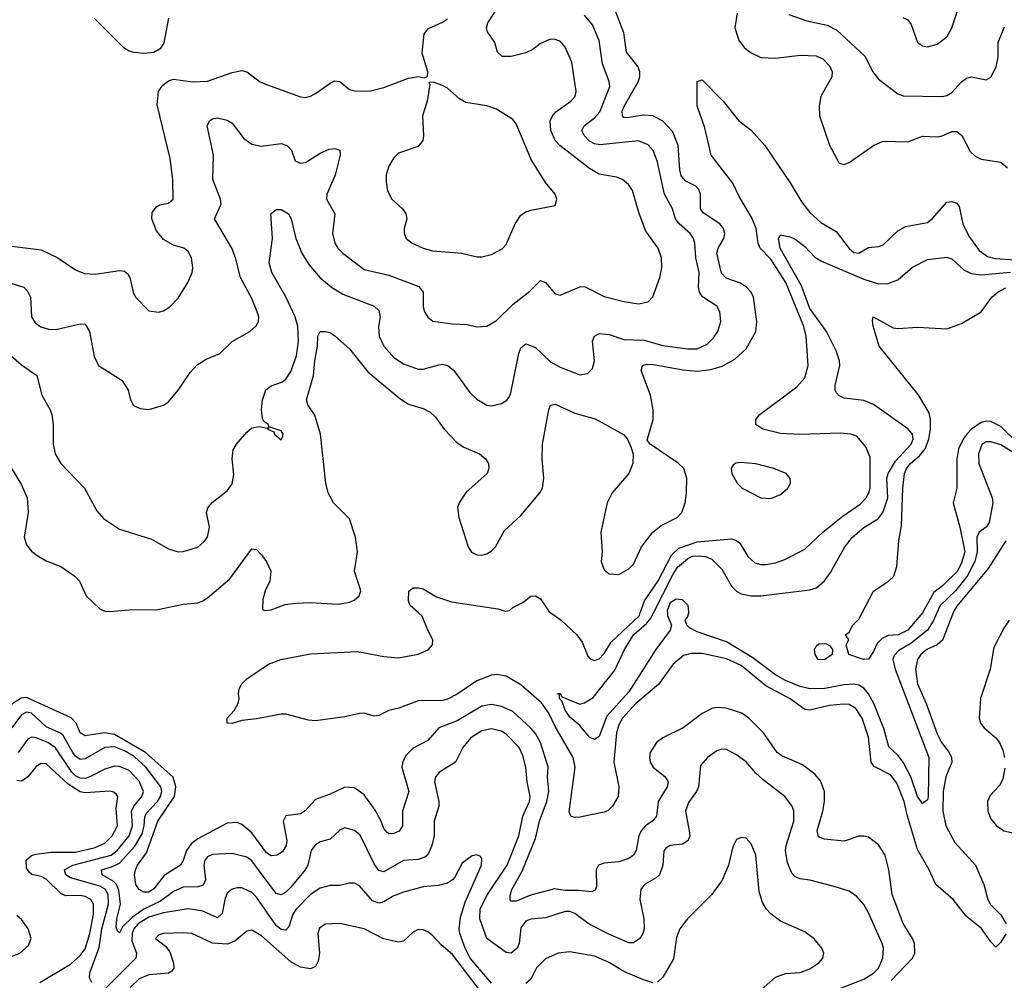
# Model space of a CAD drawing. Header units: inches. Extents: x 1308407 to 1441228, y 959628 to 1036311.
# Tile 478 of 656: x 1401702 to 1405724, y 978499 to 982423. Entities that reach past the tile are written whole.
import ezdxf

# ---------------------------------------------------------------- set-up
doc = ezdxf.new("R2010")
doc.units = ezdxf.units.IN
doc.header["$MEASUREMENT"] = 0
doc.layers.add('B4907', color=7, linetype='Continuous')
doc.layers.add('B4908', color=7, linetype='Continuous')

msp = doc.modelspace()

# ---------------------------------------------------------------- linework, layer by layer
at = {"layer": 'B4907', "color": 5}
for points, elevation in [([(1405730.3, 978689.7), (1405710, 978655.3), (1405690, 978635.3), (1405670, 978656), (1405631.5, 978711.5), (1405570, 978760.4), (1405515.1, 978830), (1405444.2, 978890), (1405417.5, 978950), (1405370, 979033.3), (1405328.7, 979170), (1405315.7, 979230), (1405284.7, 979304.7), (1405258.9, 979338.9), (1405192.3, 979372.3), (1405179.9, 979390), (1405170, 979493), (1405144, 979570), (1405118, 979610), (1405090, 979626), (1405067.9, 979627.9), (1405010, 979621.8), (1404930, 979603.1), (1404910, 979604.9), (1404849, 979649), (1404750, 979702.1), (1404650, 979785), (1404590, 979812.6), (1404490, 979834.7), (1404445.1, 979834.9), (1404413.6, 979826.4), (1404370.5, 979789.5), (1404312, 979708), (1404218.8, 979630), (1404165.4, 979570), (1404150, 979543), (1404140.8, 979510), (1404129.5, 979390), (1404149.6, 979290), (1404147.6, 979250), (1404124.4, 979210), (1404106.8, 979193.2), (1404090, 979185.9), (1403990, 979165.5), (1403970, 979164), (1403954.3, 979170), (1403947.1, 979187.1), (1403970.8, 979370), (1403963.5, 979410), (1403890, 979536.3), (1403864.3, 979590), (1403833.3, 979633.3), (1403750, 979706.9), (1403690, 979741.7), (1403651.7, 979748.3), (1403630, 979745.9), (1403570, 979721.9), (1403490, 979668.3), (1403450, 979647.5), (1403430, 979642.3), (1403330, 979641.3), (1403250.7, 979610.7), (1403210, 979601.4), (1403170, 979581.1), (1403150, 979577.6), (1403110, 979591.1), (1403090, 979589.7), (1403030, 979575.4), (1402910, 979559.5), (1402882.5, 979562.5), (1402790, 979586), (1402770, 979586), (1402670, 979567), (1402610, 979560.5), (1402570, 979547.8), (1402549.2, 979550), (1402549.6, 979570), (1402578.2, 979601.8), (1402594.5, 979630), (1402599.3, 979650), (1402596, 979670), (1402599.3, 979690), (1402609.4, 979710), (1402630, 979730.5), (1402719.3, 979790), (1402769.2, 979810), (1402890, 979833.3), (1403082.5, 979842.4), (1403190, 979821.7), (1403250, 979816.9), (1403330, 979831.7), (1403370.7, 979849.3), (1403388.6, 979870), (1403390.5, 979890), (1403369.3, 979929.3), (1403346.8, 979986.8), (1403331.6, 980000)], 2780), ([(1403871.8, 980000), (1403914.3, 979970), (1403978.4, 979910), (1404000, 979880), (1404023.7, 979823.7), (1404032.4, 979812.4), (1404050, 979805), (1404070, 979812.5), (1404090, 979834.5), (1404119.1, 979880.9), (1404234, 979990), (1404237.4, 980000)], 2780), ([(1404348.2, 980000), (1404349, 979989), (1404365, 979950), (1404358.9, 979930), (1404300.6, 979850), (1404190, 979677.2), (1404101.1, 979578.9), (1404070, 979495.6), (1404050, 979482.9), (1404030, 979491.8), (1403990, 979539.5), (1403950, 979573.6), (1403930, 979603), (1403918.2, 979638.2), (1403907.4, 979650), (1403907.2, 979667.2), (1403898, 979670), (1403910, 979672.2), (1403916.8, 979656.8), (1403990, 979627.7), (1404010, 979632.7), (1404045.2, 979654.8), (1404133.2, 979766.8), (1404172.8, 979850), (1404209.7, 979910), (1404262.9, 979957.1), (1404280.8, 979979.2), (1404291.3, 980000)], 2760), ([(1405449, 980000), (1405433.9, 979966.1), (1405410.2, 979929.8), (1405343.5, 979876.5), (1405294.1, 979845.9), (1405273.8, 979826.2), (1405269.7, 979810), (1405278.3, 979770), (1405416.5, 979410), (1405413.2, 979250), (1405410, 979236.9), (1405390, 979221.8), (1405370, 979250.7), (1405342.6, 979330), (1405310.8, 979390.8), (1405290, 979418.6), (1405252.5, 979452.5), (1405232.3, 979527.7), (1405190.8, 979630), (1405170, 979669.4), (1405150, 979693), (1405130, 979705.2), (1405109.2, 979709.2), (1405070, 979706.6), (1404991.6, 979691.6), (1404930, 979689.9), (1404890, 979699.5), (1404830, 979723.4), (1404790, 979747.4), (1404696.8, 979816.8), (1404590, 979882.2), (1404470, 979922.1), (1404439, 979939), (1404427, 979950), (1404421, 979970), (1404430, 979982), (1404435.3, 980000)], 2760), ([(1405390.1, 979999.9), (1405330.1, 979930), (1405290.4, 979910), (1405250, 979907.4), (1405224.8, 979895.2), (1405204.7, 979875.3), (1405190, 979842), (1405170, 979811.6), (1405148.7, 979810), (1405089.2, 979830), (1405079, 979870), (1405089, 979890), (1405075.3, 979910), (1405090, 979921), (1405106, 979950), (1405130, 979974.4), (1405143.5, 980000)], 2740), ([(1405515.3, 980000), (1405471.6, 979888.4), (1405450.1, 979869.9), (1405407.7, 979850), (1405383.7, 979830), (1405370.1, 979809.9), (1405361.5, 979770), (1405369.7, 979710), (1405405, 979630), (1405450, 979506.4), (1405467.2, 979470), (1405499.3, 979430), (1405509.1, 979410), (1405510.1, 979390), (1405484.9, 979330), (1405475.3, 979270), (1405472.9, 979190), (1405485.1, 979130), (1405522.5, 979062.5), (1405607, 978970), (1405640.9, 978890), (1405656.5, 978830), (1405668.4, 978808.4), (1405710, 978766.7), (1405732.4, 978730)], 2780), ([(1405744.7, 979970), (1405722.5, 979937.5), (1405681.9, 979858.1), (1405667.3, 979770), (1405626.5, 979650), (1405621.5, 979570), (1405627.1, 979550), (1405642.3, 979530), (1405689.5, 979490), (1405705, 979470), (1405718.8, 979438.8), (1405725.2, 979410)], 2820), ([(1405261.6, 978498.4), (1405349.9, 978590), (1405358.7, 978610), (1405356.9, 978650), (1405349.2, 978670), (1405311.2, 978731.2), (1405266.1, 978850), (1405253.3, 978950), (1405238, 979010), (1405210, 979052.7), (1405170, 979083.5), (1405150, 979088.7), (1405130, 979087.4), (1405070, 979067.7), (1404990, 979075.2), (1404965.2, 979085.2), (1404959.6, 979110), (1404982.8, 979190), (1404989.4, 979230), (1404989.3, 979270), (1404973.8, 979313.8), (1404950, 979341.2), (1404899.8, 979379.8), (1404815.9, 979415.9), (1404796.5, 979430), (1404740.2, 979510), (1404680.3, 979570), (1404651.9, 979590), (1404588.7, 979611.3), (1404550, 979614), (1404530, 979609.8), (1404490, 979589.8), (1404412.3, 979530), (1404329.7, 979490.3), (1404304.3, 979470), (1404278.3, 979430), (1404274.4, 979410), (1404278.4, 979390), (1404290.2, 979370), (1404339, 979330), (1404350.8, 979310), (1404346.6, 979290), (1404311.1, 979230), (1404303.5, 979170), (1404289.2, 979150.8), (1404259, 979130), (1404240.9, 979110), (1404231.2, 979088.8), (1404220.6, 979030), (1404209.3, 979010), (1404190, 978997.2), (1404150, 978982.9), (1404090, 978978.2), (1404067.2, 978970), (1404057.5, 978950), (1404058.3, 978881.7), (1404053.2, 978866.8), (1404039.5, 978860.5), (1403986.4, 978866.4), (1403930, 978866.1), (1403887.3, 978872.7), (1403790, 978846.4), (1403730, 978822.1), (1403710, 978822.6), (1403706.3, 978826.3), (1403705.6, 978845.6), (1403713.3, 978870), (1403754.3, 978945.7), (1403810, 979079), (1403825.8, 979150), (1403856.2, 979230), (1403864, 979270), (1403858.1, 979330), (1403860.8, 979370), (1403830, 979471.1), (1403810, 979506.8), (1403790, 979529.4), (1403716.7, 979596.7), (1403670, 979617.6), (1403630, 979626.5), (1403590, 979618.8), (1403490, 979558.5), (1403415, 979530), (1403370, 979479.3), (1403310, 979448.2), (1403280.5, 979419.5), (1403266.9, 979393.1), (1403263.8, 979370), (1403291.7, 979270), (1403265.7, 979190), (1403265.5, 979130), (1403252.2, 979107.8), (1403230, 979099.1), (1403210, 979098.2), (1403202.8, 979102.8), (1403190, 979118.9), (1403179.2, 979150), (1403154.7, 979194.7), (1403110, 979257), (1403070, 979285.9), (1403030, 979287.9), (1402970, 979259.5), (1402910, 979238.2), (1402868.4, 979191.6), (1402850, 979179.5), (1402789.2, 979170.8), (1402779, 979150), (1402792.9, 979070), (1402790.6, 979050), (1402775.5, 979024.5), (1402754.6, 979010), (1402730, 979007.9), (1402710, 979019.9), (1402650, 979101.2), (1402610, 979135.6), (1402590, 979144.2), (1402550, 979140.8), (1402430, 979076.8), (1402403.3, 979056.7), (1402383.2, 979030), (1402370.7, 978989.3), (1402358.7, 978970), (1402292.7, 978927.3), (1402250, 978872.4), (1402230, 978859.9), (1402210, 978859.8), (1402190, 978869.7), (1402176.8, 978890), (1402171.9, 978930), (1402175.2, 978950), (1402183.6, 978970), (1402220.6, 979019.4), (1402266.1, 979150), (1402334.6, 979250), (1402340.8, 979290), (1402329, 979329), (1402215.7, 979430), (1402090, 979503.1), (1402049.3, 979510.7), (1401970, 979497.8), (1401950, 979509.9), (1401933.2, 979550), (1401912.1, 979572.1), (1401730, 979655.1), (1401708.2, 979651.8), (1401670, 979627.5)], 2820), ([(1404930, 978418), (1405150, 978503.9), (1405190, 978529.1), (1405210, 978549.5), (1405228.5, 978590), (1405230.5, 978630), (1405224.9, 978650), (1405170, 978774.7), (1405150, 978808.3), (1405121.9, 978841.9), (1405090, 978863.1), (1405030, 978882.5), (1404930, 978908), (1404890, 978913.5), (1404870, 978922.4), (1404856.9, 978936.9), (1404839.3, 978979.3), (1404830.5, 979030), (1404832.7, 979050), (1404864.3, 979150), (1404864.8, 979190), (1404858, 979210), (1404828.5, 979250), (1404738.8, 979318.8), (1404707.4, 979347.4), (1404670, 979392.1), (1404630, 979419.8), (1404590, 979441.7), (1404570, 979444), (1404550, 979436.9), (1404512.2, 979410), (1404482.7, 979377.3), (1404475.1, 979290), (1404467.1, 979270), (1404435, 979225), (1404422.6, 979190), (1404437.7, 979110), (1404439.2, 979090), (1404433.5, 979070), (1404410, 979056), (1404359.1, 979050), (1404341.5, 979038.5), (1404333.7, 979026.4), (1404329.4, 978970), (1404316.2, 978930), (1404302.9, 978917.2), (1404254.9, 978890), (1404240.2, 978870), (1404235.1, 978830), (1404251.5, 978750), (1404253.4, 978710), (1404248.1, 978690), (1404236.1, 978670), (1404210, 978652.7), (1404190, 978652.2), (1404108.4, 978688.4), (1404029.1, 978729.1), (1403970, 978771.9), (1403950, 978779.9), (1403930, 978779.9), (1403850, 978753.9), (1403790, 978749.1), (1403770, 978740.2), (1403750, 978714), (1403742.2, 978650), (1403735.1, 978630), (1403710, 978610.6), (1403690, 978612.2), (1403610.4, 978670.4), (1403581.8, 978750), (1403583.7, 978790), (1403610, 978845.3), (1403693.7, 978970), (1403740.8, 979090), (1403757.4, 979170), (1403785.4, 979230), (1403787.8, 979250), (1403775.2, 979310), (1403769.3, 979370), (1403757.4, 979417.3), (1403742.4, 979450), (1403690, 979504.5), (1403670, 979517), (1403630, 979526.5), (1403590, 979518.3), (1403545.2, 979490), (1403511.9, 979450), (1403482.6, 979390), (1403417.3, 979350), (1403401.1, 979330), (1403397.3, 979310), (1403414.5, 979230), (1403415, 979210), (1403395.2, 979150), (1403395.7, 979090), (1403386, 979050), (1403370, 979012.1), (1403357.7, 979002.3), (1403330, 978992.7), (1403270, 978988), (1403190, 978942), (1403170, 978948.2), (1403150, 978974.8), (1403092.6, 979092.6), (1403070, 979111.6), (1403030, 979121.6), (1403010, 979112.9), (1402970, 979075.5), (1402930, 979064.8), (1402908.7, 979051.3), (1402893.6, 979030), (1402879.5, 978970), (1402868.3, 978950), (1402810, 978879.9), (1402790, 978859.9), (1402770, 978847.9), (1402750, 978854.1), (1402670, 978962.1), (1402650, 978986.7), (1402630, 979002.3), (1402570, 979017.8), (1402490, 979013.4), (1402470, 979004.1), (1402458.6, 978990), (1402454.8, 978970), (1402460.9, 978910), (1402451.9, 978888.1), (1402430, 978881.2), (1402370, 978879.4), (1402330, 978861.6), (1402277.1, 978822.9), (1402210, 978789.6), (1402162.6, 978757.4), (1402122.1, 978717.9), (1402110, 978693.7), (1402101.4, 978701.4), (1402096.4, 978716.4), (1402098.8, 978750), (1402113.7, 978810), (1402106.9, 978866.9), (1402097.4, 978890), (1402084.6, 978904.6), (1402039.4, 978930), (1402036.8, 978950), (1402077.6, 978962.4), (1402110, 978978.4), (1402173.3, 979046.7), (1402202, 979098), (1402210.2, 979130), (1402212.9, 979167.1), (1402218.9, 979181.1), (1402265.1, 979230), (1402276.9, 979250), (1402282.3, 979270), (1402278.3, 979290), (1402218.1, 979370), (1402170, 979413.1), (1402130, 979436.6), (1402090, 979452.9), (1402050, 979450.3), (1401970, 979404.2), (1401950, 979401.7), (1401930, 979414.7), (1401918.8, 979430), (1401879.4, 979499.4), (1401868.4, 979508.4), (1401810, 979534.5), (1401750, 979589.9), (1401730, 979593.9), (1401710, 979583.3), (1401670, 979529.9)], 2840), ([(1401996.8, 978490), (1401987.9, 978510), (1401988.2, 978530), (1402027.3, 978632.7), (1402038.1, 978710), (1402064.4, 978810), (1402063.1, 978850), (1402051.4, 978871.4), (1402030, 978883.9), (1401910, 978918), (1401891.3, 978930), (1401885, 978950), (1401919.7, 978970), (1402076.1, 979010), (1402100.1, 979030), (1402149.3, 979090), (1402163.5, 979130), (1402158.8, 979190), (1402169, 979211), (1402201.6, 979250), (1402207.5, 979270), (1402190, 979312.7), (1402150, 979355.7), (1402110, 979373), (1402090, 979373.5), (1402050, 979361.3), (1401989.2, 979330), (1401970, 979324.1), (1401950, 979324.3), (1401930, 979333.9), (1401914.9, 979350), (1401848.9, 979448.9), (1401817.5, 979470), (1401769.6, 979490.4), (1401750, 979492.4), (1401735.4, 979484.6), (1401696.6, 979430)], 2860), ([(1401784.8, 978490), (1401910, 978565.3), (1401950, 978600.8), (1401970, 978627.2), (1401989.2, 978690), (1402003.2, 978770), (1402003.2, 978810), (1401992.9, 978830), (1401970, 978841.2), (1401950, 978845.8), (1401890, 978844.3), (1401870, 978853.2), (1401810, 978912.1), (1401790, 978923.4), (1401752, 978932), (1401740.4, 978940.4), (1401730, 978958.4), (1401729.3, 978990), (1401750, 979008.9), (1401770, 979015.1), (1401830, 979022.6), (1401930, 979022.5), (1402010, 979041.6), (1402050, 979059.9), (1402080.1, 979090), (1402101.5, 979130), (1402097, 979203), (1402103.5, 979250), (1402098.1, 979258.1), (1402087.4, 979267.4), (1402070, 979272.1), (1401970, 979265.6), (1401950, 979269.3), (1401900.8, 979300.8), (1401810, 979383.7), (1401790, 979384.6), (1401770, 979372.4), (1401735.3, 979330), (1401721.1, 979318.9), (1401710, 979313), (1401690, 979315)], 2880), ([(1405726.2, 979366.2), (1405718.8, 979321.2), (1405705.1, 979294.9), (1405666.3, 979253.7), (1405656.1, 979230), (1405657.7, 979190), (1405670, 979158.3), (1405692.1, 979130), (1405724, 979110), (1405810, 979088.9)], 2820), ([(1404697.4, 978430), (1404790, 978512.2), (1404830, 978526.8), (1404890, 978531.5), (1404930, 978546.7), (1404967, 978570), (1404983.7, 978590), (1404986.6, 978610), (1404979.3, 978630), (1404948.2, 978668.2), (1404910, 978696.9), (1404810, 978741.3), (1404770, 978771.1), (1404751.4, 978791.4), (1404737, 978817), (1404722.7, 978862.7), (1404709.7, 979010), (1404690, 979057.2), (1404670, 979079.3), (1404650, 979082.7), (1404630, 979074), (1404616.1, 979043.9), (1404597.6, 978970), (1404571.4, 978908.6), (1404530, 978849.4), (1404430, 978749.7), (1404398.3, 978710), (1404385.7, 978674.3), (1404372.5, 978587.5), (1404330, 978511.5), (1404308.2, 978491.8)], 2860), ([(1403630, 978488), (1403542, 978590), (1403521.8, 978630), (1403500.6, 978690), (1403497.7, 978710), (1403503.3, 978756.7), (1403521.4, 978818.6), (1403588.3, 978970), (1403590, 978995.3), (1403584.8, 979004.8), (1403570, 979011.8), (1403550, 979007.8), (1403510, 978978), (1403479.6, 978920.4), (1403470.8, 978909.2), (1403450, 978896.2), (1403413.2, 978886.8), (1403350, 978881.3), (1403270, 978859.5), (1403230, 978844.1), (1403190, 978819.5), (1403170, 978814.2), (1403143.9, 978823.9), (1403090, 978884.8), (1403070, 978895.6), (1403050, 978895.6), (1403010, 978886.5), (1402970, 978886.7), (1402930, 978875.8), (1402890, 978849.3), (1402831.6, 978790), (1402818.1, 978770), (1402801.7, 978718.3), (1402790, 978703.9), (1402770, 978706.7), (1402750, 978723.6), (1402670, 978839.1), (1402650, 978857.4), (1402610, 978876.5), (1402590, 978877.3), (1402570, 978871.6), (1402550, 978855.3), (1402540.6, 978830), (1402530, 978771.5), (1402510, 978755), (1402450, 978781.9), (1402390, 978790.8), (1402290, 978775.5), (1402230, 978757.2), (1402186.1, 978730), (1402169.2, 978710), (1402161.4, 978690), (1402160.2, 978660.2), (1402179.3, 978610), (1402177, 978590), (1402050, 978462.9)], 2860), ([(1401570, 978558.1), (1401703.1, 978610), (1401738.3, 978641.7), (1401749, 978670), (1401737.3, 978710), (1401710, 978747.6), (1401690, 978763.5)], 2920), ([(1403589.4, 978450), (1403470, 978604.6), (1403424.1, 978644.1), (1403390, 978681.4), (1403370, 978697.3), (1403350, 978706), (1403330, 978707.1), (1403310, 978695.8), (1403270, 978658.8), (1403250, 978655.2), (1403189.1, 978669.1), (1403110, 978709), (1403010, 978731.4), (1402950, 978728.3), (1402927.3, 978712.7), (1402920.2, 978690), (1402926.8, 978610), (1402922.1, 978577.9), (1402910, 978556.1), (1402890, 978545.9), (1402850, 978553.6), (1402810, 978575.3), (1402690, 978680.5), (1402650, 978703.4), (1402630, 978699.8), (1402581.4, 978658.6), (1402550, 978646.5), (1402490, 978651), (1402406, 978690), (1402370, 978693.2), (1402290, 978690.5), (1402270, 978684.2), (1402257, 978670), (1402298.2, 978638.2), (1402315, 978615), (1402330.1, 978569.9), (1402331.8, 978548.2), (1402324, 978536), (1402310, 978528.7), (1402230, 978521.2), (1402190, 978504.8), (1402153.9, 978470)], 2880), ([(1404290, 978488.6), (1404250, 978501), (1404170, 978535), (1404110, 978572.5), (1404050, 978597.4), (1403950, 978616.2), (1403902, 978610), (1403850, 978587.2), (1403813.2, 978550), (1403790, 978504.4), (1403770, 978486.8)], 2860)]:
    msp.add_lwpolyline(points, dxfattribs=dict(at, elevation=elevation))
at = {"layer": 'B4907', "color": 5, "elevation": 2740}
msp.add_lwpolyline([(1404990, 979808.7), (1404964.5, 979810), (1404951.6, 979830), (1404949.6, 979850.4), (1404955.6, 979864.4), (1404966.6, 979873.4), (1404994.9, 979874.9), (1405010, 979867.3), (1405023, 979850), (1405021.6, 979830)], close=True, dxfattribs=at)
at = {"layer": 'B4908', "color": 5}
for points, elevation in [([(1401600.5, 980700.5), (1401710, 980523.1), (1401733.4, 980470), (1401737.1, 980410), (1401720.2, 980310), (1401730, 980277.6), (1401750, 980252.7), (1401773.9, 980233.9), (1401810, 980213.2), (1401870, 980189.1), (1401927, 980150), (1401946, 980130), (1401974.4, 980070), (1402030, 980016.5), (1402050, 980007), (1402070, 980005.4), (1402150, 980013.2), (1402266.3, 980013.7), (1402370, 980036.1), (1402430, 980041.5), (1402450, 980049.1), (1402470, 980061.2), (1402560.9, 980139.1), (1402650, 980261.6), (1402670, 980258.7), (1402690, 980237.4), (1402710, 980208.8), (1402727.7, 980170), (1402724.3, 980130), (1402704.5, 980090), (1402694.9, 980054.9), (1402694.4, 980014.4), (1402702, 980010), (1402730, 980012.2), (1402786.3, 980033.7), (1402830, 980040.2), (1402890, 980042.2), (1403003.6, 980036.4), (1403050, 980043.5), (1403068.1, 980051.9), (1403089.7, 980070), (1403095.3, 980090), (1403070.6, 980170), (1403082, 980250), (1403074.5, 980310), (1403050, 980384.4), (1402984.8, 980450), (1402963, 980490), (1402953.4, 980530), (1402931.7, 980730), (1402908.4, 980808.4), (1402879.4, 980850), (1402873.7, 980870), (1402902.4, 980970), (1402907.3, 981030), (1402919.4, 981090), (1402920.6, 981130), (1402930, 981148.9), (1402950, 981149.1), (1402970, 981144.9), (1402990, 981131.8), (1403050, 981078.3), (1403125, 980985), (1403255.1, 980875.2), (1403290, 980852.6), (1403350, 980834.8), (1403379.5, 980819.5), (1403400.2, 980800.2), (1403435.9, 980750), (1403490, 980694.7), (1403516.5, 980676.5), (1403580.4, 980650), (1403605.3, 980630), (1403617, 980610), (1403618.7, 980590), (1403612, 980570), (1403526.4, 980493.6), (1403496.9, 980450), (1403490.2, 980430), (1403495.5, 980390), (1403533.8, 980270), (1403547.6, 980247.6), (1403570, 980236.9), (1403590, 980235.8), (1403610, 980240.7), (1403630, 980253.1), (1403645.7, 980270), (1403683, 980337), (1403750, 980398.2), (1403826.4, 980490), (1403838.4, 980510), (1403843.8, 980550), (1403836.5, 980630), (1403837.7, 980690), (1403864.2, 980830), (1403871.3, 980848.7), (1403890, 980852.7), (1403970, 980815.7), (1404053.4, 980793.4), (1404168.6, 980728.6), (1404184.9, 980710), (1404198.5, 980678.5), (1404208, 980648), (1404207, 980610), (1404190.3, 980570), (1404123.2, 980490), (1404102.5, 980450), (1404075.9, 980330), (1404082.3, 980250), (1404078, 980210), (1404090, 980176.3), (1404110, 980159.5), (1404150, 980157.3), (1404190, 980179.7), (1404210, 980199.6), (1404243, 980270), (1404288.1, 980330), (1404323.3, 980356.7), (1404387.9, 980390), (1404407.4, 980410), (1404420.8, 980450), (1404426.7, 980490), (1404427.4, 980550), (1404414.8, 980590), (1404392, 980612), (1404277.2, 980690), (1404265.1, 980705.1), (1404289.7, 980790), (1404289.8, 980830.2), (1404279, 980890), (1404241.5, 980990), (1404246, 981010), (1404264.4, 981015.6), (1404290, 981015.4), (1404412.3, 980992.3), (1404470, 980988), (1404525.9, 980994.1), (1404572.5, 981007.5), (1404624, 981036), (1404670, 981078.6), (1404709.2, 981150), (1404713.6, 981190), (1404699.6, 981290), (1404690.7, 981310.7), (1404671.2, 981331.2), (1404646.7, 981346.7), (1404587.7, 981367.7), (1404568.5, 981388.5), (1404549.9, 981470), (1404555.3, 981490), (1404579, 981530), (1404582.2, 981550), (1404577.1, 981570), (1404562.2, 981590), (1404494, 981634), (1404483.9, 981650), (1404483.8, 981710), (1404477.2, 981730), (1404463.8, 981743.8), (1404423.6, 981763.6), (1404404.8, 981784.8), (1404398.3, 981810), (1404392.5, 981910), (1404370, 981964.7), (1404330, 982009.3), (1404290, 982030.4), (1404250, 982033.3), (1404182.5, 982022.5), (1404170, 982023.8), (1404164.6, 982030), (1404164, 982050), (1404171, 982070), (1404228.3, 982170), (1404235.2, 982190), (1404235.5, 982210), (1404228.4, 982230), (1404181.4, 982290), (1404169.9, 982370.1), (1404110, 982527)], 2820), ([(1401670, 981346.2), (1401718.7, 981330), (1401734.1, 981314.1), (1401746.2, 981290), (1401750.3, 981210), (1401765.4, 981185.4), (1401789.2, 981169.2), (1401819.5, 981159.5), (1401850, 981158.2), (1401950, 981180.2), (1401970, 981178.9), (1401988, 981150), (1402007.1, 981047.1), (1402023.7, 981010), (1402121.3, 980950), (1402146, 980910), (1402154.8, 980870), (1402166.8, 980846.8), (1402194.4, 980834.4), (1402230, 980830.7), (1402290, 980848), (1402310, 980862), (1402350, 980910.5), (1402398.3, 980981.7), (1402427.2, 981012.8), (1402464, 981036), (1402520.3, 981059.7), (1402570.7, 981109.3), (1402642.7, 981150), (1402667.9, 981172.1), (1402678.4, 981190), (1402678.9, 981210), (1402672.9, 981230), (1402650, 981284.2), (1402603.8, 981370), (1402583.9, 981450), (1402568.9, 981490), (1402498.5, 981610), (1402524.8, 981670), (1402522.2, 981690), (1402491.9, 981770), (1402494.5, 981870), (1402468.4, 981990), (1402477, 982010), (1402490, 982018.7), (1402510, 982022.6), (1402550, 982013.1), (1402570, 982000.3), (1402617.9, 981937.9), (1402650, 981914.7), (1402690, 981906), (1402770, 981918), (1402794, 981910), (1402812.7, 981890), (1402827.1, 981847.1), (1402850, 981837.1), (1402870, 981840.3), (1402930, 981878.3), (1402966.3, 981893.7), (1402990, 981897.4), (1403010.2, 981890.2), (1403011.3, 981870), (1402991.3, 981788.7), (1402957.5, 981710), (1402955.9, 981690), (1402990.2, 981630), (1402980.2, 981550), (1402990.2, 981510), (1403001.5, 981490), (1403021.7, 981470), (1403110, 981402.9), (1403210, 981379), (1403332.9, 981332.9), (1403350.2, 981310), (1403350.2, 981250.2), (1403355.3, 981230), (1403370, 981208.2), (1403390, 981192.4), (1403470, 981180.7), (1403530, 981178.5), (1403570, 981168.9), (1403610, 981171.6), (1403650, 981194.3), (1403718.2, 981261.8), (1403786.2, 981313.8), (1403830, 981357.4), (1403850, 981350.3), (1403890, 981303.8), (1403910, 981297.6), (1403993.9, 981333.9), (1404011.7, 981331.7), (1404090, 981292.4), (1404170, 981272.7), (1404230, 981262.7), (1404270, 981270.4), (1404288.5, 981291.5), (1404317.6, 981370), (1404325.8, 981410), (1404324.1, 981450), (1404310.5, 981490.5), (1404259.4, 981559.4), (1404232.2, 981632.2), (1404205.5, 981725.5), (1404189.8, 981749.8), (1404164.5, 981770), (1404139.6, 981779.6), (1404070, 981792.5), (1404030, 981815.7), (1403908.9, 981908.9), (1403889.9, 981930), (1403871.4, 981970), (1403869.9, 982010), (1403878.5, 982030), (1403892.5, 982047.5), (1403954.2, 982090), (1403970.8, 982110), (1403975.9, 982130), (1403958, 982250), (1403930, 982311.6), (1403910, 982335.1), (1403890, 982342.7), (1403870, 982343.5), (1403830, 982326.4), (1403798.1, 982301.9), (1403770, 982287.8), (1403710, 982273), (1403673, 982273), (1403654.8, 982290), (1403643.4, 982330), (1403613.8, 982373.8), (1403608.9, 982390), (1403615.3, 982410), (1403666.9, 982490)], 2860), ([(1405310, 982431.8), (1405330, 982422.4), (1405343.4, 982403.4), (1405370, 982330.6), (1405390, 982317.1), (1405410, 982312.7), (1405450, 982323.1), (1405490, 982353), (1405509.8, 982390.2), (1405549.7, 982510)], 2860), ([(1401621.6, 981090), (1401710, 981014), (1401772.7, 980970), (1401792.4, 980890), (1401826.5, 980830), (1401833.1, 980810), (1401838.5, 980770), (1401838.9, 980690), (1401847.4, 980650), (1401870.3, 980610), (1401966.4, 980510), (1402017.5, 980417.5), (1402045.1, 980385.1), (1402110, 980342.4), (1402240.7, 980300.7), (1402310, 980261.1), (1402350, 980249.1), (1402370.4, 980250.4), (1402430, 980269), (1402454.7, 980290), (1402469.7, 980310), (1402478, 980350), (1402465.6, 980410), (1402471.2, 980428.8), (1402488.3, 980451.7), (1402550, 980499.1), (1402570, 980526.8), (1402576.6, 980563.4), (1402570.8, 980630), (1402574.1, 980665.9), (1402588.2, 980690), (1402630, 980738), (1402650, 980756.3), (1402682, 980762), (1402710, 980754), (1402718, 980758), (1402714, 980750), (1402739.8, 980739.8), (1402742.8, 980730), (1402770, 980706.8), (1402777, 980723), (1402778, 980730), (1402770, 980744), (1402720.4, 980760.4), (1402718, 980770), (1402700.8, 980780.8), (1402694, 980794), (1402689.7, 980829.7), (1402693.8, 980870), (1402708.1, 980911.9), (1402730, 980927.5), (1402776.5, 980943.5), (1402790, 980955.2), (1402810, 980985.5), (1402832.5, 981050), (1402841.8, 981110), (1402838.3, 981170), (1402827.5, 981210), (1402790, 981291.3), (1402731.9, 981390), (1402721, 981430), (1402735.5, 981530), (1402728, 981630), (1402750, 981647.6), (1402770, 981647.7), (1402800.3, 981630), (1402811.8, 981610), (1402830.2, 981530), (1402854.2, 981470), (1402883, 981423), (1402930, 981369.2), (1402976.5, 981330), (1403021.8, 981301.8), (1403150, 981253.5), (1403170, 981235.3), (1403175, 981210), (1403168.2, 981170), (1403170.8, 981130), (1403190, 981090.2), (1403230, 981043.8), (1403270, 981017.1), (1403330, 980995.2), (1403350, 980996.3), (1403413.8, 981013.9), (1403430, 981015.7), (1403450.6, 981010.6), (1403475.9, 980990), (1403540.7, 980900.7), (1403570, 980873.4), (1403610, 980848.9), (1403630, 980846.5), (1403670, 980856), (1403691.6, 980868.4), (1403700.6, 980879.4), (1403707.7, 980892.3), (1403740.8, 981059.2), (1403750, 981083.1), (1403770, 981099.6), (1403810, 981084.2), (1403870, 981025.1), (1403910, 981004), (1403990, 980972.7), (1404021.5, 980978.5), (1404041.8, 980998.2), (1404050.8, 981030), (1404042.5, 981110), (1404049.9, 981130.1), (1404070, 981140.7), (1404110, 981137.7), (1404170, 981116.9), (1404253.6, 981113.6), (1404330, 981092.6), (1404430, 981078.1), (1404470, 981078.8), (1404510, 981097.8), (1404537, 981123), (1404554.4, 981150), (1404566, 981190), (1404562.4, 981230), (1404550, 981253.3), (1404490.9, 981290.9), (1404478.8, 981310), (1404475.6, 981330), (1404478.2, 981390), (1404464.6, 981450), (1404460.6, 981510), (1404454.5, 981530), (1404440.7, 981550), (1404396.8, 981590), (1404381.7, 981610), (1404368.4, 981650), (1404336.9, 981710), (1404307, 981847), (1404290, 981888.4), (1404270, 981911.6), (1404230, 981928.4), (1404072.6, 981912.6), (1404050, 981916), (1404030, 981927.5), (1404007.7, 981950), (1403999, 981970), (1404007.9, 981990), (1404050, 982022), (1404072.8, 982047.2), (1404112.8, 982150), (1404110.9, 982170.9), (1404083.3, 982243.3), (1404070, 982338.4), (1404041.7, 982401.7), (1404010, 982441.5)], 2840), ([(1404633.8, 982450), (1404624, 982390), (1404639.4, 982339.4), (1404662.3, 982310), (1404690, 982287.3), (1404730, 982268.8), (1404790, 982266.4), (1404890, 982278.7), (1404955.7, 982275.7), (1404983.2, 982263.2), (1405010, 982234.4), (1405021.7, 982210), (1405019.4, 982190), (1404974.8, 982110), (1404968.1, 982070), (1404969.5, 982030), (1405010, 981910.4), (1405050, 981837.7), (1405070, 981831.6), (1405090, 981840.2), (1405190, 981909), (1405230, 981926.5), (1405330, 981924.5), (1405390, 981947.5), (1405450, 981945), (1405470, 981948.8), (1405510, 981966.4), (1405530, 981966), (1405550.6, 981950.6), (1405585.4, 981885.5), (1405605.1, 981865.1), (1405630, 981853), (1405710, 981841.8), (1405737.5, 981817.5)], 2820), ([(1404843.9, 982443.9), (1404918.4, 982418.4), (1405000.2, 982400.2), (1405039.8, 982379.8), (1405154.3, 982274.3), (1405188, 982210), (1405210, 982180.3), (1405290, 982120.2), (1405311.8, 982111.8), (1405470, 982109.3), (1405490, 982113.8), (1405510, 982125.6), (1405550, 982169.2), (1405570, 982184.2), (1405590.2, 982190.2), (1405650, 982177.6), (1405670, 982188.4), (1405691.6, 982230), (1405699.8, 982270), (1405699.8, 982330), (1405725.5, 982394.5)], 2840), ([(1401670, 981498.2), (1401790, 981482.7), (1401857.6, 981450), (1401930, 981401.7), (1401967, 981387), (1402010, 981383.9), (1402110, 981398.2), (1402130, 981396.5), (1402144.7, 981384.7), (1402152.9, 981370), (1402165.7, 981310), (1402175.5, 981290), (1402230, 981233.4), (1402270, 981228.4), (1402290, 981234.4), (1402315.1, 981250), (1402350, 981285.5), (1402389.6, 981350), (1402407, 981390), (1402409.5, 981410), (1402404.5, 981450), (1402390, 981476), (1402373.2, 981490), (1402330, 981501.7), (1402290, 981526), (1402261.4, 981561.4), (1402241.8, 981610), (1402243.8, 981636.2), (1402260.9, 981659.1), (1402273.1, 981666.9), (1402310, 981674.3), (1402329.7, 981690.3), (1402328.1, 981770), (1402316.5, 981856.5), (1402264.2, 982075.8), (1402269.7, 982130), (1402285.3, 982154.7), (1402310, 982173.4), (1402330, 982180.3), (1402410, 982169.2), (1402470, 982172.1), (1402570, 982208.1), (1402610, 982215.5), (1402630.4, 982210), (1402685.3, 982170), (1402710, 982158.5), (1402850, 982107.9), (1402870, 982105.8), (1402890, 982110.2), (1402910, 982121.3), (1402970, 982164.4), (1402990, 982173.1), (1403010.2, 982170.2), (1403050, 982137.6), (1403072, 982132), (1403130, 982131.5), (1403190, 982145.6), (1403290, 982184.9), (1403330.6, 982190.6), (1403354.6, 982185.4), (1403368.7, 982191.3), (1403369.2, 982210), (1403346.1, 982286.1), (1403354.2, 982365.8), (1403372.9, 982387.1), (1403430, 982412.6), (1403450, 982426.7)], 2880), ([(1402310.3, 982430), (1402291.2, 982328.8), (1402275.9, 982304.1), (1402250, 982288.7), (1402210, 982285), (1402170, 982288.9), (1402150, 982294.5), (1402127.7, 982307.7), (1402006, 982430)], 2880), ([(1404237.4, 980000), (1404254.5, 980050), (1404310, 980131.5), (1404364.6, 980235.4), (1404395.2, 980264.8), (1404470, 980290.6), (1404610, 980303), (1404630, 980296), (1404644.5, 980284.5), (1404676.3, 980230), (1404704.7, 980204.7), (1404730, 980197.5), (1404750, 980197.2), (1404790, 980204.6), (1404830, 980219), (1404910, 980260.7), (1404983.2, 980330), (1405064.2, 980395.8), (1405135.3, 980444.7), (1405159.5, 980470), (1405171.6, 980490), (1405176.4, 980510), (1405176.6, 980636.6), (1405159.1, 980679.1), (1405121.5, 980721.5), (1405097.2, 980730), (1405053.7, 980733.7), (1404888.8, 980728.8), (1404810, 980733), (1404738.4, 980750), (1404709.7, 980770), (1404709.6, 980790), (1404726.3, 980810), (1404876.4, 980923.5), (1404910, 980960.2), (1404923.4, 981010), (1404915, 981130), (1404905.5, 981170), (1404831.5, 981350), (1404770, 981445.7), (1404727.2, 981490), (1404718.4, 981510), (1404710.1, 981570.1), (1404693.2, 981613.2), (1404640.9, 981700.9), (1404615.4, 981755.4), (1404527.3, 981870), (1404501.6, 981981.6), (1404469.1, 982070.9), (1404470, 982171.3), (1404490, 982178), (1404576.5, 982090), (1404639.5, 982010), (1404690, 981971.6), (1404746.4, 981910), (1404850, 981757.5), (1404897.5, 981677.6), (1404930, 981636), (1404975.2, 981595.2), (1405038.1, 981558.1), (1405090, 981488.1), (1405110, 981472.6), (1405130, 981470.2), (1405170, 981492.1), (1405210, 981496.8), (1405230, 981504.1), (1405290, 981560.7), (1405321.3, 981578.7), (1405410, 981595), (1405430, 981610.2), (1405490, 981678.2), (1405510, 981680.2), (1405530, 981674), (1405540.5, 981660.5), (1405555.2, 981590), (1405579.5, 981539.5), (1405621.1, 981481.1), (1405656, 981456), (1405687.7, 981447.7), (1405770, 981442.9)], 2780), ([(1404291.3, 980000), (1404370, 980156), (1404390, 980186.4), (1404430, 980221.1), (1404450, 980231.2), (1404473.2, 980233.2), (1404504.4, 980230), (1404530, 980219.3), (1404570, 980178.5), (1404610, 980108.7), (1404630, 980088.6), (1404650, 980078.4), (1404690, 980070.2), (1404730, 980069.3), (1404930, 980094), (1404957.1, 980102.9), (1404990, 980131.4), (1405014.5, 980165.5), (1405072.9, 980270), (1405103.8, 980310), (1405150.8, 980349.2), (1405210, 980385), (1405230, 980413.4), (1405248.1, 980470), (1405245.2, 980550), (1405249.9, 980570), (1405279.9, 980620.1), (1405344.2, 980690), (1405352.5, 980710), (1405349, 980730), (1405330, 980751.6), (1405190, 980852), (1405150, 980867.9), (1405070, 980877.6), (1405050, 980886.6), (1405039.5, 980899.5), (1405034, 980910), (1405033.1, 980930), (1405052, 981010), (1405050.5, 981030), (1405038.1, 981070), (1404997.9, 981150), (1404930, 981243), (1404896, 981336), (1404808.3, 981490), (1404801.6, 981530), (1404810, 981544), (1404850, 981536), (1404870, 981526.7), (1404910, 981496.5), (1404950, 981453.8), (1404977.3, 981437.3), (1405150, 981362.9), (1405210, 981344.7), (1405250, 981346.3), (1405290, 981361.1), (1405350, 981412.6), (1405410, 981443.9), (1405490, 981452.7), (1405510, 981446.9), (1405560.5, 981400.5), (1405590, 981385.8), (1405630, 981380.9), (1405750, 981391.3)], 2760), ([(1405143.5, 980000), (1405190, 980088.3), (1405251.6, 980130), (1405273, 980150), (1405285.1, 980190), (1405293.9, 980293.9), (1405304.2, 980355.8), (1405309.9, 980510.1), (1405316.7, 980570), (1405325.3, 980590), (1405341, 980610), (1405377.7, 980642.3), (1405400.6, 980670), (1405416.2, 980710), (1405423.1, 980750), (1405423.1, 980790), (1405416.9, 980816.9), (1405372.2, 980892.2), (1405212.7, 981090), (1405188.2, 981171.8), (1405185.8, 981194.2), (1405189.3, 981210), (1405270, 981164.2), (1405290, 981161.3), (1405370, 981167.2), (1405490, 981160.3), (1405550, 981182.4), (1405629.8, 981230.2), (1405673.8, 981290), (1405697.8, 981310), (1405730, 981327.9)], 2740), ([(1405783.2, 980690), (1405710, 980761.8), (1405670, 980781.4), (1405650, 980783.4), (1405630, 980777.7), (1405590.8, 980750), (1405571.9, 980730), (1405556.7, 980710), (1405537.8, 980670), (1405530.8, 980630), (1405530.8, 980509.2), (1405515.5, 980450), (1405542.6, 980350), (1405563, 980250), (1405550, 980205), (1405532.6, 980170), (1405471.3, 980110), (1405436.8, 980083.2), (1405390.1, 979999.9)], 2740), ([(1405898.1, 980570), (1405710, 980686.6), (1405670, 980699), (1405650, 980699.1), (1405632, 980688), (1405618.3, 980650), (1405620.8, 980610), (1405674.6, 980470), (1405677.6, 980450), (1405662.1, 980370), (1405650, 980349.8), (1405621.6, 980330), (1405612.6, 980310), (1405614.2, 980250), (1405604.3, 980210), (1405572.4, 980150), (1405525.7, 980090), (1405462.3, 980030), (1405449, 980000)], 2760), ([(1405730, 980293.8), (1405658.1, 980181.9), (1405530, 980027.7), (1405519.2, 980010), (1405515.3, 980000)], 2780), ([(1403331.6, 980000), (1403297.3, 980030), (1403290, 980049.6), (1403291.5, 980088.5), (1403310, 980102), (1403330, 980103.1), (1403350, 980098), (1403405.5, 980065.5), (1403465.9, 980045.9), (1403656.1, 980016.1), (1403686.6, 980006.6), (1403703.7, 980010), (1403717.2, 980022.8), (1403757, 980043), (1403790, 980068.5), (1403810, 980070.3), (1403830, 980057.4), (1403864.9, 980004.9), (1403871.8, 980000)], 2780), ([(1404435.3, 980000), (1404436.3, 980003.7), (1404433.5, 980030), (1404410, 980052.8), (1404384.5, 980055.5), (1404359.4, 980040.6), (1404347.5, 980010), (1404348.2, 980000)], 2760)]:
    msp.add_lwpolyline(points, dxfattribs=dict(at, elevation=elevation))
for points, elevation in [([(1403391.6, 982168.4), (1403374, 982166), (1403378, 982158), (1403367, 982090), (1403347.8, 982030), (1403352.4, 981950), (1403348.9, 981930), (1403330, 981904.7), (1403250, 981877.6), (1403230, 981859.3), (1403210, 981825.2), (1403199.6, 981790), (1403198.9, 981758.9), (1403204.5, 981724.5), (1403223.1, 981690), (1403266.7, 981650), (1403279.5, 981630), (1403283.1, 981610), (1403272.4, 981570), (1403272.4, 981550), (1403280.4, 981530), (1403305.5, 981510), (1403350.8, 981490), (1403390, 981479.6), (1403509, 981469), (1403570, 981454.6), (1403590, 981454.6), (1403630, 981464.6), (1403673.1, 981486.9), (1403690, 981504.9), (1403726.6, 981590), (1403750, 981624.2), (1403770, 981639), (1403790, 981645.5), (1403890, 981664.7), (1403896, 981690), (1403889.4, 981710), (1403850, 981758), (1403792, 981852), (1403730, 981998), (1403716.2, 982016.2), (1403650, 982057.7), (1403610, 982070.9), (1403525, 982085), (1403499.4, 982099.4), (1403450, 982143.6), (1403430, 982154.5)], 2880), ([(1404646.2, 980613.8), (1404628.3, 980611.6), (1404616.5, 980603.5), (1404609.1, 980590), (1404611.3, 980570), (1404633.8, 980530), (1404654.2, 980510), (1404730, 980470.1), (1404770, 980467.5), (1404810, 980484.1), (1404840.4, 980510), (1404851.1, 980530), (1404849.7, 980549.7), (1404833.3, 980570), (1404783.6, 980590), (1404710, 980608.7)], 2820)]:
    msp.add_lwpolyline(points, close=True, dxfattribs=dict(at, elevation=elevation))

doc.saveas('drawing.dxf')
